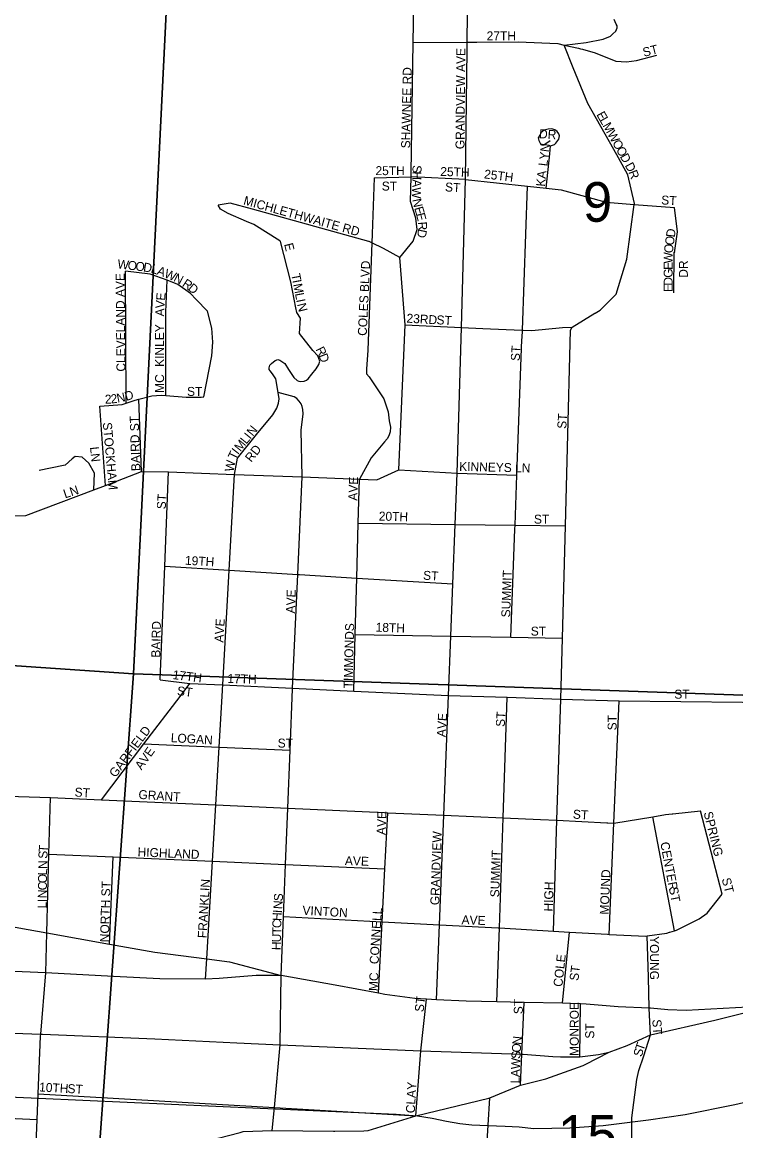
# Model space of a CAD drawing. Extents: x 1624196 to 2029251, y 146837 to 440034.
# Drawn here: x 1830604 to 1834587, y 268968 to 275155 of the extents above; entities that cross this region are included whole.
import ezdxf

# ---------------------------------------------------------------- set-up
doc = ezdxf.new("R2010")
doc.units = 0
for name, color, linetype in [('GM_X_City_Street', 7, 'Continuous'), ('GM_X_City_Street_Text', 7, 'Continuous'), ('GM_X_Rail_Line', 7, 'Continuous'), ('GM_X_Section', 7, 'Continuous'), ('GM_X_Section_Text', 7, 'Continuous'), ('GM_X_US_Route', 7, 'Continuous')]:
    doc.layers.add(name, color=color, linetype=linetype)

msp = doc.modelspace()

# ---------------------------------------------------------------- linework, layer by layer
at = {"layer": 'GM_X_City_Street'}
for points in [[(1832775.3, 274314.8), (1832786.8, 275041.9), (1832796.8, 275676.7)], [(1833087.3, 275027.3), (1833087.5, 275043.9), (1833091.3, 275363.8), (1833091.4, 275377.1)], [(1833629.1, 275027.6), (1833751.4, 275041.8), (1833845.8, 275060.9), (1833887.8, 275077.1), (1833900.2, 275090.4), (1833917.1, 275105.8), (1833924.6, 275124.3), (1833924.7, 275134.3), (1833918.8, 275144.4), (1833907, 275170.6)], [(1832786.8, 275041.9), (1833087.5, 275043.9), (1833118.4, 275044.1), (1833141.4, 275044.3)], [(1833078.9, 274277.8), (1833087, 274998.2), (1833087.3, 275027.3)], [(1833141.4, 275044.3), (1833372.6, 275045.8), (1833593, 275035.5), (1833629.1, 275027.6), (1833709, 275010.2), (1833719.8, 275007), (1833730.5, 275003.8)], [(1833931.3, 274398.4), (1833905.6, 274444.5), (1833759.9, 274700.8), (1833679.8, 274900.2), (1833629.1, 275027.6)], [(1833730.5, 275003.8), (1833800.9, 274983.1), (1833916.7, 274937.8), (1833977.3, 274933.8), (1834032.9, 274940.6), (1834145.5, 274971.5)], [(1833548, 274419.9), (1833552.6, 274464.5), (1833575.1, 274473.3), (1833582.8, 274480), (1833599.5, 274501.8), (1833601.9, 274521.3), (1833599.2, 274531.8), (1833590.5, 274544.7), (1833575.9, 274554.2), (1833560.2, 274560.1), (1833540, 274558.6), (1833517.3, 274553.3), (1833500.8, 274539), (1833492.3, 274524.9), (1833484.5, 274509.4), (1833487.2, 274495), (1833498.3, 274473.2), (1833504.8, 274470.4), (1833514.7, 274471.4), (1833551.4, 274494.3)], [(1833528.2, 274228.2), (1833548, 274419.8), (1833548, 274419.9)], [(1833801.6, 273531), (1833830.2, 273548.6), (1833919.3, 273637.9), (1833977.5, 273831.9), (1834020.1, 274137.6), (1834020.7, 274142.4), (1833984.3, 274303.2), (1833931.8, 274397.4), (1833931.3, 274398.4)], [(1832569.2, 274286), (1832557.7, 273974.6), (1832557.7, 273973.7)], [(1832569.2, 274286), (1832775, 274292.2)], [(1832710.9, 273841.2), (1832786, 273932.7), (1832808.7, 273998.6), (1832801.4, 274060.9), (1832770.2, 274153.5), (1832775, 274292.2)], [(1833078.9, 274277.8), (1832775, 274292.2), (1832775.3, 274314), (1832775.3, 274314.8)], [(1833031.6, 272637.6), (1833055.1, 273450.8), (1833078.9, 274277.8)], [(1833078.9, 274277.8), (1833424.9, 274239.6), (1833528.2, 274228.2), (1833612.7, 274218.9), (1833862.5, 274150), (1834020.1, 274137.6), (1834245, 274120)], [(1833393.7, 273393.1), (1833395.3, 273436.4), (1833424.9, 274239.6)], [(1832537.9, 273931), (1831889.1, 274110.8), (1831763.8, 274145.5), (1831697.8, 274134.6)], [(1832131.6, 273561.1), (1832103.4, 273706.2), (1832046.1, 273931.8), (1832042.1, 273934.4), (1831897.3, 274026.1), (1831855.9, 274042.2), (1831753.2, 274087.2), (1831710.2, 274112.1), (1831697.8, 274134.6)], [(1834240.1, 273644.6), (1834242.4, 273871.2), (1834244.4, 273867.2), (1834261.6, 273985.4), (1834245, 274120)], [(1832557.7, 273973.7), (1832555.8, 273923.6), (1832541.1, 273523.1), (1832533.4, 273324.4), (1832526.4, 273218), (1832526.1, 273191.9), (1832540, 273175.7), (1832623.2, 273052.3), (1832646.6, 272979.8), (1832652.2, 272929.5), (1832659.9, 272895.3), (1832657.6, 272869.2), (1832649.4, 272847.2), (1832641.2, 272829.2), (1832626.9, 272813.2), (1832551.7, 272723.5), (1832486.3, 272604.9)], [(1832705.8, 272656.2), (1832740.7, 273466), (1832710.9, 273841.2), (1832620, 273891.5), (1832555.8, 273923.6), (1832544.9, 273929.1), (1832539.9, 273930.4), (1832537.9, 273931)], [(1831184.4, 273029.3), (1831181.3, 273765.1)], [(1831618.6, 273063.8), (1831663, 273292.4), (1831667.1, 273369.3), (1831662.5, 273447.1), (1831637.3, 273541.8), (1831574.6, 273607), (1831543.7, 273640.1), (1831471.8, 273691.1), (1831413.9, 273714.9), (1831317.8, 273749.7), (1831181.3, 273765.1)], [(1831404.9, 273071.2), (1831405.1, 273536.7), (1831413.9, 273714.9)], [(1832167.4, 272617), (1832161.4, 272877.9), (1832172.3, 272970.2), (1832170.4, 272993.8), (1832166.7, 273010.4), (1832161.3, 273024.7), (1832148.9, 273040.7), (1832136.7, 273054.9), (1832121, 273065.1), (1832032.8, 273088), (1832019.5, 273164.5), (1832001.7, 273192.8), (1831987.7, 273209), (1831982.5, 273217.7), (1831983.1, 273225.7), (1831986, 273241.2), (1831996.2, 273251.1), (1832016.4, 273267), (1832030.5, 273271.9), (1832036.6, 273270.8), (1832042.6, 273268.8), (1832070.5, 273250.4), (1832090.3, 273216.1), (1832120, 273171.6), (1832139.5, 273155.5), (1832147.5, 273151.5), (1832160, 273149.1), (1832178.4, 273151.5), (1832191.5, 273157.7), (1832200.3, 273164.8), (1832220.7, 273190.8), (1832245.1, 273220.6), (1832259.4, 273244.6), (1832265.6, 273262.6), (1832253.8, 273292.9), (1832226, 273323.3), (1832152.5, 273418.4), (1832157.4, 273502.7), (1832136.9, 273534.3), (1832131.8, 273560.3), (1832131.6, 273561.1)], [(1833674, 273452.3), (1833800.7, 273530.4), (1833801.6, 273531)], [(1832740.7, 273466), (1833055.1, 273450.8), (1833175.6, 273445), (1833393, 273436.5)], [(1833393, 273436.5), (1833395.3, 273436.4), (1833399.6, 273436.3), (1833448.8, 273434.3), (1833619.8, 273450.8), (1833674, 273452.3)], [(1833646.9, 272780.4), (1833647, 272782.2), (1833664.4, 273435.5), (1833674, 273452.3)], [(1833355, 272347.5), (1833365.3, 272627.1), (1833393.3, 273383.7), (1833393.7, 273393.1)], [(1831789.8, 272631.4), (1831806.2, 272722.5), (1831912, 272854.1), (1832003.5, 272963.8), (1832025.9, 273001.7), (1832034.2, 273029.8), (1832038.5, 273053.9), (1832032.8, 273088)], [(1831037.4, 273013), (1831162.1, 273021.9), (1831184.4, 273029.3), (1831234, 273045.9), (1831254.8, 273051.2), (1831327.3, 273070.5), (1831380.2, 273073.4), (1831404.9, 273071.2), (1831518.4, 273061.6), (1831602.5, 273062), (1831618.6, 273063.8)], [(1831270.5, 272646.8), (1831254.8, 273051.2)], [(1831069.4, 272570.4), (1831037.4, 273013)], [(1833569, 270082.9), (1833588.4, 270701.2), (1833609.6, 271377.1), (1833618.6, 271717.3), (1833635.3, 272343.9), (1833646.9, 272780.4)], [(1831004.8, 272545.8), (1831007.6, 272637.6), (1830976, 272694.1), (1830938.2, 272726.7), (1830900, 272731), (1830883.8, 272719.1), (1830843.3, 272683.3), (1830762.7, 272666), (1830698.3, 272652.5)], [(1829657.2, 272413.4), (1829901.8, 272405.9), (1830213.2, 272396.4), (1830624.6, 272401.4), (1831004.8, 272545.8), (1831069.4, 272570.4), (1831270.5, 272646.8), (1831421, 272645.5), (1831789.8, 272631.4), (1832167.4, 272617), (1832486.3, 272604.9), (1832582.7, 272601.2), (1832705.8, 272656.2), (1833031.6, 272637.6)], [(1831374.3, 271485), (1831399.8, 272119.8), (1831421, 272645.5)], [(1831721.5, 271431.3), (1831722.9, 271456.4), (1831759.4, 272097.5), (1831789.8, 272631.4)], [(1832113.1, 271435.7), (1832113.2, 271438.2), (1832142.4, 272073.7), (1832167.4, 272617)], [(1832454.6, 271422.2), (1832463, 271738), (1832471.5, 272053.2), (1832479.7, 272358.7), (1832486.3, 272604.9)], [(1832916.2, 269699.7), (1832932.7, 270118.4), (1832956.7, 270729.3), (1832982.9, 271397.6), (1832995.9, 271728.5), (1833007.4, 272019.9), (1833020.4, 272351.8), (1833031.6, 272637.6)], [(1833031.6, 272637.6), (1833365.3, 272627.1)], [(1832479.7, 272358.7), (1833020.4, 272351.8), (1833355, 272347.5), (1833635.3, 272343.9)], [(1833331.9, 271722.5), (1833354.2, 272326.6), (1833355, 272347.5)], [(1831399.8, 272119.8), (1831759.4, 272097.5), (1832142.4, 272073.7), (1832150, 272073.2)], [(1832150, 272073.2), (1832150.9, 272073.2), (1832471.5, 272053.2), (1833007.4, 272019.9)], [(1832463, 271738), (1832995.9, 271728.5), (1833331.9, 271722.5), (1833618.6, 271717.3)], [(1831374.3, 271485), (1831540, 271464.9)], [(1831485.3, 271392.8), (1831540, 271464.9), (1831722.9, 271456.4), (1832113.2, 271438.2), (1832454.6, 271422.2), (1832982.9, 271397.6), (1833310.6, 271387.5), (1833609.6, 271377.1)], [(1831627.1, 269813.8), (1831633.7, 269927.6), (1831665.5, 270472.4), (1831683.9, 270786.9), (1831702.7, 271109.3), (1831721.2, 271425.9), (1831721.5, 271431.3)], [(1831999.9, 268970.9), (1832011.6, 269098), (1832043.8, 269448.5), (1832044.2, 269451.8), (1832049.3, 269835.6), (1832062.4, 270164.3), (1832074, 270454.4), (1832086.5, 270768.5), (1832099.4, 271091.9), (1832113.1, 271435.7)], [(1831047.2, 270816), (1831283.8, 271127.6), (1831485.3, 271392.8)], [(1833253.5, 269688), (1833267.3, 270100.6), (1833288, 270714.8), (1833310.6, 271387.5)], [(1833609.6, 271377.1), (1833609.6, 271377.1), (1833935.3, 271368.7), (1834623.8, 271360.5), (1834976.1, 271356.3), (1835275.4, 271352.8), (1835499.6, 271329.8), (1835637.9, 271351.4), (1835717.9, 271368.4), (1835782.8, 271374.2)], [(1833880.5, 270064.7), (1833906.5, 270685.7), (1833935.3, 271368.7)], [(1831283.8, 271127.6), (1831702.7, 271109.3), (1832099.4, 271091.9)], [(1830128.3, 270845.6), (1830461.8, 270836.9), (1830761.2, 270829.2), (1831047.2, 270816)], [(1830706.7, 269496.4), (1830707.6, 269508), (1830735.2, 269849.6), (1830741.1, 270073.3), (1830752.8, 270512.5), (1830761.2, 270829.2)], [(1831047.2, 270816), (1831683.9, 270786.9), (1832086.5, 270768.5), (1832625.1, 270743.9), (1832625.9, 270743.9)], [(1832591.7, 269736.2), (1832612.4, 270135.3), (1832627.8, 270430.1), (1832644.1, 270743.1)], [(1832625.9, 270743.9), (1832644.1, 270743.1), (1832956.7, 270729.3), (1833288, 270714.8), (1833496.8, 270705.6), (1833588.4, 270701.2), (1833867.3, 270687.7)], [(1833867.3, 270687.7), (1833872.1, 270687.4), (1833906.5, 270685.7), (1834123.6, 270721.4), (1834194.4, 270733.2), (1834232.2, 270737.1)], [(1834232.2, 270737.1), (1834235.4, 270737.5), (1834389.5, 270753.5)], [(1834509.6, 270288.2), (1834389.5, 270753.5)], [(1834245.3, 270084.5), (1834123.6, 270721.4)], [(1829617.9, 270612.5), (1829624.9, 270600), (1829627.5, 270595.3), (1829666.8, 270508.5), (1829689.5, 270468.5), (1829714.2, 270419.7), (1829747.8, 270357.1), (1829775.6, 270320.7), (1829803.5, 270300.3), (1829850.7, 270276), (1829873.5, 270261.5), (1829929.4, 270232.8), (1830047.7, 270201.6), (1830095.1, 270191.4), (1830135.9, 270182.7), (1830459.4, 270124.2), (1830741.1, 270073.3), (1831090.7, 270010.1), (1831343.5, 269964.4), (1831633.7, 269927.6), (1831761.9, 269911.3), (1832049.3, 269835.6)], [(1830752.8, 270512.5), (1831112.2, 270496.7), (1831665.5, 270472.4), (1832074, 270454.4), (1832627.8, 270430.1)], [(1831090.7, 270010.1), (1831112.2, 270496.7)], [(1834218.4, 270076.8), (1834245.3, 270084.5), (1834256.4, 270087.7), (1834381.5, 270152.2), (1834426.2, 270182.5), (1834509.6, 270288.2)], [(1832062.4, 270164.3), (1832612.4, 270135.3), (1832932.7, 270118.4), (1833259.9, 270101.1), (1833267.3, 270100.6), (1833569, 270082.9), (1833657.7, 270077.7), (1833870.4, 270065.2), (1833880.5, 270064.7), (1834085.3, 270055.1), (1834092.4, 270056.2), (1834202, 270072.1), (1834216.9, 270076.4), (1834218.4, 270076.8)], [(1833619.7, 269680.6), (1833657.7, 270077.7)], [(1834104.4, 269614.4), (1834102.5, 269653.6), (1834099.6, 269825.1), (1834092.4, 270056.2)], [(1832801.1, 269051.8), (1832828.2, 269414.6), (1832860.6, 269702.6)], [(1833384.7, 269223.5), (1833392.7, 269395.8), (1833406.2, 269685.2)], [(1833716.8, 269381.3), (1833719, 269676.3)], [(1834109.6, 269504.1), (1834104.4, 269614.4)], [(1833994.9, 268344), (1834004.1, 268737.2), (1834007.1, 269040), (1834035, 269254.8), (1834045.2, 269305.7), (1834073.4, 269386.8), (1834109.6, 269504.1)], [(1830678.3, 268803.1), (1830687.7, 269032.2), (1830693.5, 269175), (1830706.6, 269495.8), (1830706.7, 269496.4)], [(1833735.2, 269333.7), (1833745.9, 269337.5), (1833879.2, 269407.2)], [(1830380.8, 268488.5), (1830380.8, 268488.5), (1830669.5, 268589.1), (1830804.6, 268641.8), (1830808.9, 268643.5), (1831097.7, 268753.8), (1831326, 268824.4), (1831567.4, 268880.8), (1831697.1, 268927.9), (1831820.5, 268959.7), (1831837.8, 268964.1), (1831999.9, 268970.9), (1832340.7, 268965.6), (1832348, 268965.5), (1832510.9, 268967.6), (1832535.2, 268969.2), (1832801.1, 269051.8), (1833207.5, 269150), (1833213.5, 269152.5), (1833384.7, 269223.5), (1833526.1, 269258.9), (1833735.2, 269333.7)], [(1830693.5, 269175), (1832011.6, 269098), (1832044.5, 269096), (1832044.5, 269096)], [(1833151.9, 268030.4), (1833151.9, 268030.7), (1833154.3, 268081.3), (1833168.8, 268389.1), (1833169.1, 268394.2), (1833186.7, 268695.5), (1833213.5, 269152.5)], [(1829865.5, 269069.7), (1830036.1, 269061.9), (1830687.7, 269032.2)], [(1832044.5, 269096), (1832801.1, 269051.8)]]:
    msp.add_lwpolyline(points, dxfattribs=at)
at = {"layer": 'GM_X_Rail_Line'}
msp.add_lwpolyline([(1829444.2, 269206.6), (1830695, 269151.3), (1831932.9, 269094.7), (1832690.2, 269061.8), (1832810.3, 269051.2), (1832892.8, 269038.2), (1832971.7, 269021.7), (1833047, 269009.9), (1833113, 269001.7), (1833203.2, 268998.3), (1833300.3, 268994.6), (1833376.8, 268991.1), (1833459.3, 268981.7), (1833659.5, 268985.2), (1833845.6, 268998.2), (1834100, 269028.8), (1834303.7, 269059.4), (1834580.5, 269114.8), (1834733.6, 269151.3)], dxfattribs=at)
at = {"layer": 'GM_X_Section'}
for points in [[(1831506.3, 277205.2), (1831225.6, 271518.8), (1825700.4, 271896.6), (1825601.5, 277033.3), (1825671.5, 277018.8), (1825761.5, 277022.3), (1825861.6, 277035.6), (1825943.3, 277051.1), (1827206.4, 277260)], [(1835984.3, 277159.5), (1836592.9, 271331.1), (1831225.6, 271518.8), (1831506.3, 277205.2)], [(1825700.4, 271896.6), (1831225.6, 271518.8), (1830874.1, 266630.3), (1825603.3, 266857), (1825739.5, 269482.3)]]:
    msp.add_lwpolyline(points, close=True, dxfattribs=at)
msp.add_lwpolyline([(1830874.1, 266630.3), (1831225.6, 271518.8), (1836592.9, 271331.1), (1836391.7, 267325.8)], dxfattribs=at)
at = {"layer": 'GM_X_US_Route'}
for points in [[(1831918.5, 269834.4), (1831909.4, 269834.3), (1831704.1, 269818.9), (1831627.1, 269813.8), (1831372, 269816), (1831113.9, 269829.4), (1830735.2, 269849.6), (1830293.1, 269867.7)], [(1834110.7, 269652.8), (1834102.5, 269653.6), (1833929.4, 269660.5), (1833751.2, 269674.4), (1833719, 269676.3), (1833662, 269679.7), (1833619.7, 269680.6), (1833406.2, 269685.2), (1833253.5, 269688), (1833082.6, 269691.2), (1832916.2, 269699.7), (1832860.6, 269702.6), (1832795.9, 269705.9), (1832627.6, 269729.6), (1832591.7, 269736.2), (1832351.3, 269780.4), (1832049.3, 269835.6), (1831918.5, 269834.4)], [(1833776.4, 269389.1), (1833820.8, 269395), (1833879.2, 269407.2), (1833980.4, 269444.7), (1834109.6, 269504.1), (1834469.6, 269585.5), (1834792, 269665.2)], [(1834792, 269665.2), (1834310.1, 269640.2), (1834206.3, 269643.2), (1834110.7, 269652.8)], [(1830032.2, 269532.7), (1830059.6, 269532.7), (1830707.6, 269508), (1830716.7, 269507.6), (1831343.5, 269480.8), (1831802.6, 269459), (1832043.8, 269448.5), (1832828.2, 269414.6), (1833392.7, 269395.8), (1833400.5, 269395.5), (1833565.9, 269383.4)], [(1833565.9, 269383.4), (1833607.9, 269380.3), (1833716.8, 269381.3), (1833776.4, 269389.1)]]:
    msp.add_lwpolyline(points, dxfattribs=at)

# ---------------------------------------------------------------- texts
at = {"layer": 'GM_X_City_Street_Text'}
for s, rotation, p in [('27TH', 0.00001, (1833196, 275053.8)), ('GRANDVIEW AVE', 89.51471, (1833072.2, 274446.1)), ('ST', 14.03624, (1834073.8, 274961.2)), ('SHAWNEE RD', 88.73923, (1832768.6, 274450.6)), ('E', 299.19925, (1833807, 274639.8)), ('L', 299.22451, (1833824.2, 274609.1)), ('M', 299.20497, (1833841.4, 274578.4)), ('DR', 356.18786, (1833487.1, 274508)), ('W', 299.19016, (1833867.2, 274532.3)), ('N', 81.88535, (1833543.8, 274427.7)), ('O', 299.20943, (1833895.1, 274482.3)), ('O', 299.20943, (1833916.5, 274443.9)), ('Y', 83.16503, (1833538.6, 274384.3)), ('D', 299.20943, (1833938, 274405.5)), ('25TH', 0.00001, (1832575.6, 274301.4)), ('S', 268.8799, (1832783, 274357.8)), ('25TH', 358.21094, (1832936.7, 274297)), ('25TH', 352.87582, (1833179.6, 274283.8)), ('L', 83.18163, (1833534.4, 274349.4)), ('D', 298.55465, (1833965.8, 274355.7)), ('R', 291.06629, (1833986.1, 274318.6)), ('ST', 0.00001, (1832610.8, 274215.4)), ('A', 268.89487, (1832781.5, 274278.6)), ('H', 268.89487, (1832782.4, 274322.6)), ('KA', 84.29264, (1833521.2, 274235.7)), ('W', 268.8941, (1832780.6, 274234.6)), ('ST', 356.42537, (1832962.5, 274211.2)), ('MICHLETHWAITE RD', 344.5652, (1831835.2, 274138.1)), ('N', 282.25655, (1832780.8, 274164.8)), ('ST', 356.42537, (1834169, 274138.6)), ('E', 286.81248, (1832791.2, 274117.6)), ('E', 284.38412, (1832801.2, 274084.4)), ('R', 274.83826, (1832811.9, 274039.5)), ('D', 257.97851, (1832815.5, 274003.9)), ('O', 81.62107, (1834239.5, 273907)), ('D', 83.54845, (1834246.2, 273952.4)), ('E', 284.02661, (1832065.4, 273915.9)), ('O', 83.45104, (1834234.6, 273863.7)), ('W', 353.11482, (1831133.5, 273782.2)), ('W', 89.32744, (1834234, 273807.9)), ('O', 353.1108, (1831190.3, 273775.3)), ('O', 353.1184, (1831234, 273770)), ('D', 351.16659, (1831277.2, 273764.8)), ('L', 342.58893, (1831318.8, 273758.5)), ('A', 339.78162, (1831351.8, 273748.2)), ('W', 337.67246, (1831392.6, 273733.2)), ('COLES BLVD', 87.30465, (1832526.6, 273403.7)), ('G', 89.94783, (1834233.9, 273728.8)), ('E', 89.94534, (1834233.9, 273772.8)), ('DR', 90, (1834318.9, 273728.8)), ('CLEVELAND AVE', 90.49795, (1831180.2, 273205.1)), ('N', 332.30101, (1831444.4, 273712)), ('R', 325.98669, (1831493.1, 273685)), ('T', 281.02329, (1832105.1, 273748)), ('I', 280.99699, (1832111.8, 273713.5)), ('D', 89.93443, (1834233.9, 273684.8)), ('E', 85.40537, (1831401, 273600)), ('D', 321.3419, (1831525.1, 273663.5)), ('M', 281.01883, (1832116, 273691.9)), ('L', 280.99648, (1832126.1, 273640.1)), ('E', 89.94534, (1834233.8, 273649.6)), ('V', 85.66833, (1831397.6, 273556.2)), ('I', 281.0395, (1832132.8, 273605.5)), ('N', 284.03239, (1832137.7, 273581.1)), ('A', 87.5731, (1831395.8, 273512.7)), ('23RD', 356.53047, (1832747.8, 273478.6)), ('KINLEY', 90, (1831395.8, 273231.6)), ('ST', 356.42537, (1832915, 273469.8)), ('R', 296.55963, (1832240.1, 273329.2)), ('ST', 86.42578, (1833380.2, 273263)), ('D', 290.94102, (1832257.3, 273295)), ('MC', 90, (1831395.8, 273086.4)), ('N', 11.52143, (1831136.4, 273031)), ('D', 17.54351, (1831185, 273041.2)), ('ST', 0.00001, (1831524, 273069.4)), ('2', 2.48832, (1831066.4, 273025.6)), ('2', 5.49935, (1831100.1, 273027.2)), ('ST', 86.42578, (1833639.9, 272884.6)), ('STOCKHAM', 275.12811, (1831053.8, 272920.1)), ('BAIRD ST', 91.8466, (1831263.8, 272650.5)), ('N', 50.9742, (1831890.9, 272841.3)), ('I', 50.9443, (1831877, 272824.2)), ('LN', 276.00602, (1830982.4, 272783.7)), ('I', 52.2688, (1831808.4, 272738.6)), ('M', 51.01878, (1831821.7, 272755.8)), ('L', 50.99029, (1831854.9, 272796.8)), ('RD', 51.33663, (1831882.3, 272695.9)), ('T', 64.28411, (1831794.6, 272709.3)), ('W', 80.01247, (1831783.1, 272643.4)), ('KINNEYS LN', 358.62041, (1833042.3, 272651.4)), ('AVE', 87.9557, (1832473.8, 272484)), ('LN', 18.43495, (1830843.5, 272496.9)), ('ST', 86.42578, (1831404.7, 272435.8)), ('20TH', 358.21116, (1832593.5, 272374.2)), ('ST', 0.00001, (1833460, 272356.6)), ('19TH', 356.42537, (1831511.4, 272127.8)), ('ST', 356.41942, (1832840.2, 272044.2)), ('SUMMIT', 87.9557, (1833327.4, 271832.8)), ('AVE', 88.02609, (1832126.2, 271854.8)), ('BAIRD', 88.66848, (1831373.8, 271608.2)), ('AVE', 86.05713, (1831725.8, 271692.3)), ('TIMMONDS', 88.49335, (1832447.4, 271436.7)), ('18TH', 358.20753, (1832575.9, 271753.8)), ('ST', 0.00001, (1833442.4, 271731.8)), ('17TH', 352.87498, (1831441.6, 271489.8)), ('17TH', 358.21094, (1831748.7, 271467.8)), ('ST', 352.87835, (1831466.1, 271400)), ('ST', 0.00001, (1834243.2, 271379.8)), ('AVE', 86.05688, (1832966.6, 271164.3)), ('ST', 86.42578, (1833296.6, 271221.4)), ('ST', 90, (1833921.4, 271203.2)), ('GARFIELD', 53.12697, (1831124.9, 270936.1)), ('LOGAN', 356.49837, (1831432.2, 271137.8)), ('AVE', 54.68954, (1831269.8, 270978.5)), ('ST', 0.00001, (1832030, 271107)), ('ST', 356.41856, (1830895.4, 270834.2)), ('GRANT', 356.42338, (1831251.8, 270821)), ('AVE', 87.9557, (1832632.2, 270618.4)), ('ST', 356.42537, (1833676.2, 270711)), ('SPRING', 284.03732, (1834406.4, 270743.5)), ('GRANDVIEW', 88.00322, (1832931.4, 270226.8)), ('T', 85.76158, (1830745.6, 270520.5)), ('CENTER', 280.68725, (1834164.5, 270575.8)), ('S', 87.89558, (1830744.3, 270485.8)), ('HIGHLAND', 357.64656, (1831247.2, 270499.8)), ('AVE', 358.02611, (1832404.3, 270451.4)), ('SUMMIT', 87.9557, (1833265.8, 270270.8)), ('L', 89.14123, (1830743, 270393.7)), ('N', 89.14751, (1830743.5, 270428.9)), ('O', 89.13696, (1830742.3, 270349.7)), ('FRANKLIN', 86.72817, (1831633.4, 270042.2)), ('MOUND', 87.79861, (1833877.4, 270174)), ('ST', 284.02821, (1834507.6, 270373.9)), ('C', 89.1328, (1830741.7, 270310.1)), ('N', 89.14751, (1830741.1, 270266.1)), ('NORTH ST', 88.313, (1831087.8, 270019.9)), ('HIGH', 88.35806, (1833565, 270191.5)), ('ST', 280.61348, (1834212.9, 270325)), ('L', 89.15305, (1830740.2, 270209)), ('I', 89.13152, (1830740.8, 270244.1)), ('N', 85.77813, (1832054.3, 270203.8)), ('S', 85.78427, (1832057.5, 270247.7)), ('H', 87.52943, (1832050.8, 270138.3)), ('I', 85.9315, (1832052.7, 270181.9)), ('VINTON', 356.76011, (1832167, 270174.2)), ('CONNELL', 86.4805, (1832592.6, 269897)), ('C', 88.63982, (1832049.9, 270099)), ('AVE', 358.02636, (1833055.5, 270121.4)), ('U', 88.64465, (1832048.1, 270019.8)), ('T', 88.663, (1832049.1, 270063.8)), ('H', 88.64465, (1832047, 269975.8)), ('YOUNG', 270, (1834107.5, 270054.8)), ('COLE', 83.65747, (1833617.9, 269769.9)), ('ST', 82.86573, (1833707.6, 269803.3)), ('MC', 87.38886, (1832588.2, 269747.3)), ('ST', 82.87918, (1832843.5, 269629.2)), ('ST', 90, (1833397.8, 269619.2)), ('MONROE', 90, (1833710.2, 269386)), ('ST', 90, (1833796.2, 269482.8)), ('ST', 273.57422, (1834120.6, 269589)), ('O', 85.38337, (1833385.6, 269403.1)), ('N', 85.03214, (1833389.1, 269446.9)), ('T', 70.70544, (1834070.8, 269411.2)), ('W', 88.41936, (1833382.4, 269311.4)), ('S', 87.32176, (1833384, 269368.4)), ('S', 74.56875, (1834061.7, 269378.1)), ('L', 88.4153, (1833380.2, 269232.3)), ('A', 88.41647, (1833381.2, 269267.5)), ('10TH', 356.42239, (1830697.4, 269188.6)), ('ST', 356.42622, (1830855.8, 269179.8)), ('CLAY', 86.98886, (1832795, 269065.3))]:
    msp.add_text(s, height=50, rotation=rotation, dxfattribs=at).set_placement(p)
at = {"layer": 'GM_X_Section_Text'}
for s, p in [('9', (1833732.8, 274041.5)), ('15', (1833594.2, 268834.7))]:
    msp.add_text(s, height=221, rotation=0.00001, dxfattribs=at).set_placement(p)

doc.saveas('drawing.dxf')
